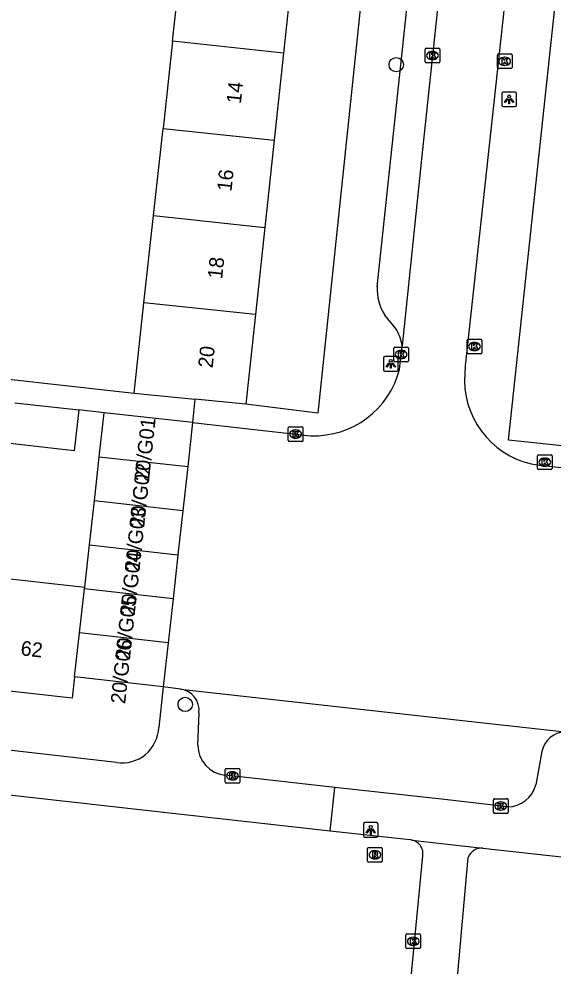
# Model space of a CAD drawing. Extents: x 161928 to 163055, y 386475 to 387428.
# Drawn here: x 162471 to 162507.4, y 387245.2 to 387309.7 of the extents above; entities that cross this region are included whole.
import ezdxf

# ---------------------------------------------------------------- set-up
doc = ezdxf.new("R2010")
doc.units = 0
for name, color, linetype in [('IMGEO_Boom', 7, 'Continuous'), ('IMGEO_Kolk', 7, 'Continuous'), ('IMGEO_Lichtpunt', 7, 'Continuous'), ('IMGEO_Pand', 7, 'Continuous'), ('IMGEO_Pand_nummerreeks', 7, 'Continuous'), ('IMGEO_Rijbaan_lokaal_open', 7, 'Continuous'), ('IMGEO_Rioolput', 7, 'Continuous'), ('IMGEO_Voetpad_open', 7, 'Continuous')]:
    doc.layers.add(name, color=color, linetype=linetype)

msp = doc.modelspace()

# ---------------------------------------------------------------- linework, layer by layer
at = {"layer": 'IMGEO_Boom'}
for centre in [(162496.711, 387306.575), (162482.321, 387262.987)]:
    msp.add_circle(centre, 0.489, dxfattribs=at)
at = {"layer": 'IMGEO_Kolk'}
for p, q in [((162498.678, 387306.771), (162498.678, 387307.623)), ((162498.753, 387307.697), (162499.605, 387307.697)), ((162499.166, 387307.477), (162499.191, 387307.477)), ((162499.679, 387307.623), (162499.679, 387306.771)), ((162503.602, 387306.379), (162503.602, 387307.231)), ((162503.677, 387307.305), (162504.529, 387307.305)), ((162504.09, 387307.085), (162504.115, 387307.085)), ((162504.603, 387307.231), (162504.603, 387306.379)), ((162499.605, 387306.697), (162498.753, 387306.697)), ((162499.189, 387306.917), (162499.164, 387306.917)), ((162504.113, 387306.525), (162504.088, 387306.525)), ((162504.529, 387306.305), (162503.677, 387306.305)), ((162501.544, 387286.945), (162501.544, 387287.797)), ((162501.619, 387287.871), (162502.471, 387287.871)), ((162502.545, 387287.797), (162502.545, 387286.945)), ((162496.536, 387286.404), (162496.536, 387287.256)), ((162496.611, 387287.33), (162497.463, 387287.33)), ((162497.024, 387287.11), (162497.049, 387287.11)), ((162497.537, 387287.256), (162497.537, 387286.404)), ((162502.055, 387287.091), (162502.03, 387287.091)), ((162502.032, 387287.651), (162502.057, 387287.651)), ((162497.047, 387286.55), (162497.022, 387286.55)), ((162502.471, 387286.871), (162501.619, 387286.871)), ((162497.463, 387286.33), (162496.611, 387286.33)), ((162489.427, 387281.907), (162490.279, 387281.907)), ((162489.352, 387280.981), (162489.352, 387281.833)), ((162489.84, 387281.687), (162489.865, 387281.687)), ((162490.353, 387281.833), (162490.353, 387280.981)), ((162490.279, 387280.907), (162489.427, 387280.907)), ((162489.863, 387281.127), (162489.838, 387281.127)), ((162506.413, 387279.991), (162507.265, 387279.991)), ((162506.338, 387279.065), (162506.338, 387279.917)), ((162506.826, 387279.771), (162506.851, 387279.771)), ((162507.339, 387279.917), (162507.339, 387279.065)), ((162507.265, 387278.991), (162506.413, 387278.991)), ((162506.849, 387279.211), (162506.824, 387279.211)), ((162485.041, 387257.692), (162485.041, 387258.544)), ((162485.116, 387258.618), (162485.968, 387258.618)), ((162485.529, 387258.398), (162485.554, 387258.398)), ((162486.042, 387258.544), (162486.042, 387257.692)), ((162485.968, 387257.618), (162485.116, 387257.618)), ((162485.552, 387257.838), (162485.527, 387257.838)), ((162503.332, 387255.64), (162503.332, 387256.492)), ((162503.407, 387256.566), (162504.259, 387256.566)), ((162503.82, 387256.346), (162503.845, 387256.346)), ((162504.333, 387256.492), (162504.333, 387255.64)), ((162504.259, 387255.566), (162503.407, 387255.566)), ((162503.843, 387255.786), (162503.818, 387255.786)), ((162497.371, 387246.421), (162497.371, 387247.273)), ((162497.446, 387247.347), (162498.298, 387247.347)), ((162497.859, 387247.127), (162497.884, 387247.127)), ((162498.372, 387247.273), (162498.372, 387246.421)), ((162497.882, 387246.567), (162497.857, 387246.567)), ((162498.298, 387246.347), (162497.446, 387246.347))]:
    msp.add_line(p, q, dxfattribs=at)
for points in [[(162498.678, 387306.771), (162498.678, 387307.623)], [(162498.753, 387307.697), (162499.605, 387307.697)], [(162498.999, 387307.397), (162499.122, 387307.397), (162499.122, 387307.246), (162499.252, 387307.397), (162499.416, 387307.397), (162499.27, 387307.246), (162499.423, 387306.997), (162499.271, 387306.997), (162499.186, 387307.161), (162499.122, 387307.094), (162499.122, 387306.997), (162498.999, 387306.997), (162498.999, 387307.397)], [(162499.679, 387307.623), (162499.679, 387306.771)], [(162503.602, 387306.379), (162503.602, 387307.231)], [(162503.677, 387307.305), (162504.529, 387307.305)], [(162504.603, 387307.231), (162504.603, 387306.379)], [(162499.605, 387306.697), (162498.753, 387306.697)], [(162503.923, 387307.005), (162504.046, 387307.005), (162504.046, 387306.854), (162504.176, 387307.005), (162504.34, 387307.005), (162504.194, 387306.854), (162504.347, 387306.605), (162504.195, 387306.605), (162504.11, 387306.769), (162504.046, 387306.702), (162504.046, 387306.605), (162503.923, 387306.605), (162503.923, 387307.005)], [(162504.529, 387306.305), (162503.677, 387306.305)], [(162501.544, 387286.945), (162501.544, 387287.797)], [(162501.619, 387287.871), (162502.471, 387287.871)], [(162502.545, 387287.797), (162502.545, 387286.945)], [(162496.536, 387286.404), (162496.536, 387287.256)], [(162496.611, 387287.33), (162497.463, 387287.33)], [(162497.537, 387287.256), (162497.537, 387286.404)], [(162501.865, 387287.571), (162501.988, 387287.571), (162501.988, 387287.42), (162502.118, 387287.571), (162502.282, 387287.571), (162502.136, 387287.42), (162502.289, 387287.171), (162502.137, 387287.171), (162502.052, 387287.335), (162501.988, 387287.268), (162501.988, 387287.171), (162501.865, 387287.171), (162501.865, 387287.571)], [(162496.857, 387287.03), (162496.98, 387287.03), (162496.98, 387286.879), (162497.11, 387287.03), (162497.274, 387287.03), (162497.128, 387286.879), (162497.281, 387286.63), (162497.129, 387286.63), (162497.044, 387286.794), (162496.98, 387286.727), (162496.98, 387286.63), (162496.857, 387286.63), (162496.857, 387287.03)], [(162502.471, 387286.871), (162501.619, 387286.871)], [(162497.463, 387286.33), (162496.611, 387286.33)], [(162489.427, 387281.907), (162490.279, 387281.907)], [(162489.352, 387280.981), (162489.352, 387281.833)], [(162489.673, 387281.607), (162489.796, 387281.607), (162489.796, 387281.456), (162489.926, 387281.607), (162490.09, 387281.607), (162489.944, 387281.456), (162490.097, 387281.207), (162489.945, 387281.207), (162489.86, 387281.371), (162489.796, 387281.304), (162489.796, 387281.207), (162489.673, 387281.207), (162489.673, 387281.607)], [(162490.353, 387281.833), (162490.353, 387280.981)], [(162490.279, 387280.907), (162489.427, 387280.907)], [(162506.413, 387279.991), (162507.265, 387279.991)], [(162506.338, 387279.065), (162506.338, 387279.917)], [(162506.659, 387279.691), (162506.782, 387279.691), (162506.782, 387279.54), (162506.912, 387279.691), (162507.076, 387279.691), (162506.93, 387279.54), (162507.083, 387279.291), (162506.931, 387279.291), (162506.846, 387279.455), (162506.782, 387279.388), (162506.782, 387279.291), (162506.659, 387279.291), (162506.659, 387279.691)], [(162507.339, 387279.917), (162507.339, 387279.065)], [(162507.265, 387278.991), (162506.413, 387278.991)], [(162485.041, 387257.692), (162485.041, 387258.544)], [(162485.116, 387258.618), (162485.968, 387258.618)], [(162485.362, 387258.318), (162485.485, 387258.318), (162485.485, 387258.167), (162485.615, 387258.318), (162485.779, 387258.318), (162485.633, 387258.167), (162485.786, 387257.918), (162485.634, 387257.918), (162485.549, 387258.082), (162485.485, 387258.015), (162485.485, 387257.918), (162485.362, 387257.918), (162485.362, 387258.318)], [(162486.042, 387258.544), (162486.042, 387257.692)], [(162485.968, 387257.618), (162485.116, 387257.618)], [(162503.332, 387255.64), (162503.332, 387256.492)], [(162503.407, 387256.566), (162504.259, 387256.566)], [(162503.653, 387256.266), (162503.776, 387256.266), (162503.776, 387256.115), (162503.906, 387256.266), (162504.07, 387256.266), (162503.924, 387256.115), (162504.077, 387255.866), (162503.925, 387255.866), (162503.84, 387256.03), (162503.776, 387255.963), (162503.776, 387255.866), (162503.653, 387255.866), (162503.653, 387256.266)], [(162504.333, 387256.492), (162504.333, 387255.64)], [(162504.259, 387255.566), (162503.407, 387255.566)], [(162497.371, 387246.421), (162497.371, 387247.273)], [(162497.446, 387247.347), (162498.298, 387247.347)], [(162497.692, 387247.047), (162497.815, 387247.047), (162497.815, 387246.896), (162497.945, 387247.047), (162498.109, 387247.047), (162497.963, 387246.896), (162498.116, 387246.647), (162497.964, 387246.647), (162497.879, 387246.811), (162497.815, 387246.744), (162497.815, 387246.647), (162497.692, 387246.647), (162497.692, 387247.047)], [(162498.372, 387247.273), (162498.372, 387246.421)], [(162498.298, 387246.347), (162497.446, 387246.347)]]:
    msp.add_lwpolyline(points, dxfattribs=at)
for centre, start, end in [((162498.755, 387307.621), 91.55205, 178.44795), ((162498.755, 387307.621), 91.55205, 178.44795), ((162499.603, 387307.621), 1.55205, 88.44795), ((162499.603, 387307.621), 1.55205, 88.44795), ((162503.679, 387307.229), 91.55205, 178.44795), ((162503.679, 387307.229), 91.55205, 178.44795), ((162504.527, 387307.229), 1.55205, 88.44795), ((162504.527, 387307.229), 1.55205, 88.44795), ((162498.755, 387306.773), 181.55205, 268.44795), ((162498.755, 387306.773), 181.55205, 268.44795), ((162499.603, 387306.773), 271.55205, 358.44795), ((162499.603, 387306.773), 271.55205, 358.44795), ((162503.679, 387306.381), 181.55205, 268.44795), ((162503.679, 387306.381), 181.55205, 268.44795), ((162504.527, 387306.381), 271.55205, 358.44795), ((162504.527, 387306.381), 271.55205, 358.44795), ((162501.621, 387287.795), 91.55205, 178.44795), ((162501.621, 387287.795), 91.55205, 178.44795), ((162502.469, 387287.795), 1.55205, 88.44795), ((162502.469, 387287.795), 1.55205, 88.44795), ((162496.613, 387287.254), 91.55205, 178.44795), ((162496.613, 387287.254), 91.55205, 178.44795), ((162497.461, 387287.254), 1.55205, 88.44795), ((162497.461, 387287.254), 1.55205, 88.44795), ((162501.621, 387286.947), 181.55205, 268.44795), ((162501.621, 387286.947), 181.55205, 268.44795), ((162502.469, 387286.947), 271.55205, 358.44795), ((162502.469, 387286.947), 271.55205, 358.44795), ((162496.613, 387286.406), 181.55205, 268.44795), ((162496.613, 387286.406), 181.55205, 268.44795), ((162497.461, 387286.406), 271.55205, 358.44795), ((162497.461, 387286.406), 271.55205, 358.44795), ((162489.429, 387281.831), 91.55205, 178.44795), ((162489.429, 387281.831), 91.55205, 178.44795), ((162490.277, 387281.831), 1.55205, 88.44795), ((162490.277, 387281.831), 1.55205, 88.44795), ((162489.429, 387280.983), 181.55205, 268.44795), ((162489.429, 387280.983), 181.55205, 268.44795), ((162490.277, 387280.983), 271.55205, 358.44795), ((162490.277, 387280.983), 271.55205, 358.44795), ((162506.415, 387279.915), 91.55205, 178.44795), ((162506.415, 387279.915), 91.55205, 178.44795), ((162507.263, 387279.915), 1.55205, 88.44795), ((162507.263, 387279.915), 1.55205, 88.44795), ((162506.415, 387279.067), 181.55205, 268.44795), ((162506.415, 387279.067), 181.55205, 268.44795), ((162507.263, 387279.067), 271.55205, 358.44795), ((162507.263, 387279.067), 271.55205, 358.44795), ((162485.118, 387258.542), 91.55205, 178.44795), ((162485.118, 387258.542), 91.55205, 178.44795), ((162485.966, 387258.542), 1.55205, 88.44795), ((162485.966, 387258.542), 1.55205, 88.44795), ((162485.118, 387257.694), 181.55205, 268.44795), ((162485.118, 387257.694), 181.55205, 268.44795), ((162485.966, 387257.694), 271.55205, 358.44795), ((162485.966, 387257.694), 271.55205, 358.44795), ((162503.409, 387256.49), 91.55205, 178.44795), ((162503.409, 387256.49), 91.55205, 178.44795), ((162504.257, 387256.49), 1.55205, 88.44795), ((162504.257, 387256.49), 1.55205, 88.44795), ((162503.409, 387255.642), 181.55205, 268.44795), ((162503.409, 387255.642), 181.55205, 268.44795), ((162504.257, 387255.642), 271.55205, 358.44795), ((162504.257, 387255.642), 271.55205, 358.44795), ((162497.448, 387247.271), 91.55205, 178.44795), ((162497.448, 387247.271), 91.55205, 178.44795), ((162498.296, 387247.271), 1.55205, 88.44795), ((162498.296, 387247.271), 1.55205, 88.44795), ((162497.448, 387246.423), 181.55205, 268.44795), ((162497.448, 387246.423), 181.55205, 268.44795), ((162498.296, 387246.423), 271.55205, 358.44795), ((162498.296, 387246.423), 271.55205, 358.44795)]:
    msp.add_arc(centre, 0.0765, start, end, dxfattribs=at)
for centre, major_axis, ratio, start_param, end_param in [((162499.165, 387307.197), (-0.387, 0.002), 0.722429, 4.712389, 7.853982), ((162499.19, 387307.197), (-0.39, 0.002), 0.717154, 1.570796, 4.712389), ((162504.089, 387306.805), (-0.387, 0.002), 0.722429, 4.712389, 7.853982), ((162504.114, 387306.805), (-0.39, 0.002), 0.717154, 1.570796, 4.712389), ((162497.023, 387286.83), (-0.387, 0.002), 0.722429, 4.712389, 7.853982), ((162497.048, 387286.83), (-0.39, 0.002), 0.717154, 1.570796, 4.712389), ((162502.031, 387287.371), (-0.387, 0.002), 0.722429, 4.712389, 7.853982), ((162502.056, 387287.371), (-0.39, 0.002), 0.717154, 1.570796, 4.712389), ((162489.839, 387281.407), (-0.387, 0.002), 0.722429, 4.712389, 7.853982), ((162489.864, 387281.407), (-0.39, 0.002), 0.717154, 1.570796, 4.712389), ((162506.825, 387279.491), (-0.387, 0.002), 0.722429, 4.712389, 7.853982), ((162506.85, 387279.491), (-0.39, 0.002), 0.717154, 1.570796, 4.712389), ((162485.528, 387258.118), (-0.387, 0.002), 0.722429, 4.712389, 7.853982), ((162485.553, 387258.118), (-0.39, 0.002), 0.717154, 1.570796, 4.712389), ((162503.819, 387256.066), (-0.387, 0.002), 0.722429, 4.712389, 7.853982), ((162503.844, 387256.066), (-0.39, 0.002), 0.717154, 1.570796, 4.712389), ((162497.858, 387246.847), (-0.387, 0.002), 0.722429, 4.712389, 7.853982), ((162497.883, 387246.847), (-0.39, 0.002), 0.717154, 1.570796, 4.712389)]:
    msp.add_ellipse(centre, major_axis=major_axis, ratio=ratio, start_param=start_param, end_param=end_param, dxfattribs=at)
at = {"layer": 'IMGEO_Lichtpunt'}
for p, q in [((162503.908, 387304.618), (162503.908, 387303.811)), ((162503.908, 387304.618), (162503.908, 387303.811)), ((162504.81, 387304.713), (162504.002, 387304.713)), ((162504.81, 387304.713), (162504.002, 387304.713)), ((162504.904, 387303.811), (162504.904, 387304.618)), ((162504.904, 387303.811), (162504.904, 387304.618)), ((162504.002, 387303.717), (162504.81, 387303.717)), ((162504.002, 387303.717), (162504.81, 387303.717)), ((162495.839, 387286.597), (162495.839, 387285.79)), ((162495.839, 387286.597), (162495.839, 387285.79)), ((162496.741, 387286.692), (162495.933, 387286.692)), ((162496.741, 387286.692), (162495.933, 387286.692)), ((162496.835, 387285.79), (162496.835, 387286.597)), ((162496.835, 387285.79), (162496.835, 387286.597)), ((162495.933, 387285.696), (162496.741, 387285.696)), ((162495.933, 387285.696), (162496.741, 387285.696)), ((162494.473, 387254.839), (162494.473, 387254.032)), ((162494.473, 387254.839), (162494.473, 387254.032)), ((162495.375, 387254.934), (162494.567, 387254.934)), ((162495.375, 387254.934), (162494.567, 387254.934)), ((162495.469, 387254.032), (162495.469, 387254.839)), ((162495.469, 387254.032), (162495.469, 387254.839)), ((162494.567, 387253.938), (162495.375, 387253.938)), ((162494.567, 387253.938), (162495.375, 387253.938))]:
    msp.add_line(p, q, dxfattribs=at)
for points in [[(162504.282, 387304.282), (162504.321, 387304.254), (162504.133, 387303.992), (162504.095, 387304.019), (162504.282, 387304.282)], [(162504.384, 387304.234), (162504.431, 387304.234), (162504.431, 387303.912), (162504.384, 387303.912), (162504.384, 387304.234)], [(162504.494, 387304.254), (162504.532, 387304.281), (162504.719, 387304.019), (162504.68, 387303.991), (162504.494, 387304.254)], [(162496.213, 387286.261), (162496.252, 387286.233), (162496.064, 387285.971), (162496.026, 387285.998), (162496.213, 387286.261)], [(162496.315, 387286.213), (162496.362, 387286.213), (162496.362, 387285.891), (162496.315, 387285.891), (162496.315, 387286.213)], [(162496.425, 387286.233), (162496.463, 387286.26), (162496.65, 387285.998), (162496.611, 387285.97), (162496.425, 387286.233)], [(162494.847, 387254.503), (162494.886, 387254.475), (162494.698, 387254.213), (162494.66, 387254.24), (162494.847, 387254.503)], [(162494.949, 387254.455), (162494.996, 387254.455), (162494.996, 387254.133), (162494.949, 387254.133), (162494.949, 387254.455)], [(162495.059, 387254.475), (162495.097, 387254.502), (162495.284, 387254.24), (162495.245, 387254.212), (162495.059, 387254.475)]]:
    msp.add_lwpolyline(points, dxfattribs=at)
for centre in [(162504.407, 387304.416), (162496.338, 387286.395), (162494.972, 387254.637)]:
    msp.add_circle(centre, 0.0994, dxfattribs=at)
for centre, start, end in [((162504.002, 387304.618), 90, 180), ((162504.002, 387304.618), 90, 180), ((162504.81, 387304.618), 0, 90), ((162504.81, 387304.618), 0, 90), ((162504.002, 387303.811), 180, 270), ((162504.002, 387303.811), 180, 270), ((162504.81, 387303.811), 270, 0), ((162504.81, 387303.811), 270, 360), ((162495.933, 387286.597), 90, 180), ((162495.933, 387286.597), 90, 180), ((162496.741, 387286.597), 0, 90), ((162496.741, 387286.597), 0, 90), ((162495.933, 387285.79), 180, 270), ((162495.933, 387285.79), 180, 270), ((162496.741, 387285.79), 270, 0), ((162496.741, 387285.79), 270, 360), ((162494.567, 387254.839), 90, 180), ((162494.567, 387254.839), 90, 180), ((162495.375, 387254.839), 0, 90), ((162495.375, 387254.839), 0, 90), ((162494.567, 387254.032), 180, 270), ((162494.567, 387254.032), 180, 270), ((162495.375, 387254.032), 270, 0), ((162495.375, 387254.032), 270, 360)]:
    msp.add_arc(centre, 0.0946, start, end, dxfattribs=at)
at = {"layer": 'IMGEO_Pand'}
for points in [[(162481.457, 387308.175), (162482.106, 387314.114)], [(162489.657, 387313.308), (162489.022, 387307.367)], [(162481.457, 387308.175), (162480.809, 387302.236)], [(162489.022, 387307.367), (162481.457, 387308.175)], [(162489.022, 387307.367), (162488.387, 387301.427)], [(162480.161, 387296.298), (162480.809, 387302.236)], [(162480.809, 387302.236), (162488.387, 387301.427)], [(162488.387, 387301.427), (162487.752, 387295.487)], [(162479.513, 387290.359), (162480.161, 387296.298)], [(162480.161, 387296.298), (162487.752, 387295.487)], [(162487.752, 387295.487), (162487.117, 387289.547)], [(162478.841, 387284.202), (162479.513, 387290.359)], [(162487.117, 387289.547), (162479.513, 387290.359)], [(162487.117, 387289.547), (162486.464, 387283.437)], [(162478.841, 387284.202), (162482.989, 387283.786)], [(162470.7, 387283.539), (162475.061, 387283.054)], [(162486.464, 387283.437), (162482.989, 387283.786)], [(162475.061, 387283.054), (162474.751, 387280.271), (162470.39, 387280.755)], [(162476.468, 387279.86), (162476.801, 387282.861)], [(162482.83, 387282.191), (162476.801, 387282.861)], [(162482.83, 387282.191), (162482.496, 387279.19)], [(162476.134, 387276.858), (162476.468, 387279.86)], [(162476.468, 387279.86), (162482.496, 387279.19)], [(162482.496, 387279.19), (162482.163, 387276.188)], [(162475.801, 387273.857), (162476.134, 387276.858)], [(162482.163, 387276.188), (162476.134, 387276.858)], [(162482.163, 387276.188), (162481.829, 387273.186)], [(162475.481, 387270.977), (162475.801, 387273.857)], [(162475.801, 387273.857), (162481.829, 387273.186)], [(162481.829, 387273.186), (162481.495, 387270.185)], [(162469.342, 387271.659), (162475.481, 387270.977)], [(162475.467, 387270.855), (162475.481, 387270.977)], [(162475.118, 387267.855), (162475.467, 387270.855)], [(162481.495, 387270.185), (162475.467, 387270.855)], [(162481.495, 387270.185), (162481.162, 387267.184)], [(162474.77, 387264.856), (162475.118, 387267.855)], [(162481.162, 387267.184), (162475.118, 387267.855)], [(162481.162, 387267.184), (162480.828, 387264.182)], [(162474.77, 387264.856), (162474.609, 387263.413), (162468.501, 387264.092)], [(162480.828, 387264.182), (162474.77, 387264.856)]]:
    msp.add_lwpolyline(points, dxfattribs=at)
at = {"layer": 'IMGEO_Rijbaan_lokaal_open'}
for points in [[(162510.31, 387364.913), (162510.021, 387362.103), (162509.158, 387355.885), (162505.916, 387327.391), (162501.419, 387286.063), (162501.358, 387285.031)], [(162502.933, 387342.156), (162500, 387314.904), (162498.497, 387300.792), (162497.103, 387287.418)], [(162496.935, 387285.812), (162497.103, 387287.418)], [(162482.83, 387282.191), (162490.873, 387281.294)], [(162506.451, 387279.279), (162511.857, 387278.714)], [(162482.007, 387264.036), (162480.828, 387264.182)], [(162482.007, 387264.036), (162500, 387262.033), (162508.199, 387261.12)]]:
    msp.add_lwpolyline(points, dxfattribs=at)
for centre, radius, start, end in [((162491.099, 387287.317), 6.027, 267.85442, 345.5398), ((162507.246, 387285.113), 5.888, 180.8024, 262.24296)]:
    msp.add_arc(centre, radius, start, end, dxfattribs=at)
at = {"layer": 'IMGEO_Rioolput'}
for p, q in [((162494.759, 387252.317), (162494.759, 387253.169)), ((162494.834, 387253.243), (162495.686, 387253.243)), ((162495.247, 387253.023), (162495.272, 387253.023)), ((162495.76, 387253.169), (162495.76, 387252.317)), ((162495.686, 387252.243), (162494.834, 387252.243)), ((162495.27, 387252.463), (162495.245, 387252.463))]:
    msp.add_line(p, q, dxfattribs=at)
for points in [[(162494.759, 387252.317), (162494.759, 387253.169)], [(162494.834, 387253.243), (162495.686, 387253.243)], [(162495.348, 387252.941), (162495.096, 387252.943), (162495.096, 387252.543)], [(162495.274, 387252.862), (162495.22, 387252.862), (162495.22, 387252.781)], [(162495.76, 387253.169), (162495.76, 387252.317)], [(162495.686, 387252.243), (162494.834, 387252.243)], [(162495.096, 387252.543), (162495.22, 387252.543), (162495.22, 387252.705), (162495.231, 387252.705)], [(162495.22, 387252.781), (162495.272, 387252.781)], [(162495.278, 387252.676), (162495.349, 387252.543), (162495.489, 387252.543), (162495.424, 387252.669)]]:
    msp.add_lwpolyline(points, dxfattribs=at)
for centre, radius, start, end in [((162494.836, 387253.167), 0.0765, 91.55205, 178.44795), ((162494.836, 387253.167), 0.0765, 91.55205, 178.44795), ((162495.28, 387252.766), 0.0964, 77.00612, 93.18647), ((162495.294, 387252.823), 0.0378, 276.66336, 79.67722), ((162495.347, 387252.831), 0.109, 350.36119, 89.41601), ((162495.684, 387253.167), 0.0765, 1.55205, 88.44795), ((162495.684, 387253.167), 0.0765, 1.55205, 88.44795), ((162494.836, 387252.319), 0.0765, 181.55205, 268.44795), ((162494.836, 387252.319), 0.0765, 181.55205, 268.44795), ((162495.23, 387252.652), 0.0533, 26.02933, 88.69889), ((162495.256, 387252.97), 0.19, 274.7715, 282.96867), ((162495.345, 387252.831), 0.112, 277.58423, 350.98172), ((162495.329, 387252.616), 0.108, 29.51342, 73.79051), ((162495.684, 387252.319), 0.0765, 271.55205, 358.44795), ((162495.684, 387252.319), 0.0765, 271.55205, 358.44795)]:
    msp.add_arc(centre, radius, start, end, dxfattribs=at)
for centre, major_axis, ratio, start_param, end_param in [((162495.246, 387252.743), (-0.387, 0.002), 0.722429, 4.712389, 7.853982), ((162495.271, 387252.743), (-0.39, 0.002), 0.717154, 1.570796, 4.712389)]:
    msp.add_ellipse(centre, major_axis=major_axis, ratio=ratio, start_param=start_param, end_param=end_param, dxfattribs=at)
at = {"layer": 'IMGEO_Voetpad_open'}
for points in [[(162497.639, 387342.658), (162491.355, 387282.83), (162486.464, 387283.437)], [(162509.101, 387280.492), (162504.37, 387281.003), (162510.806, 387341.186)], [(162495.41, 387291.445), (162500, 387334.484), (162500.418, 387338.404)], [(162496.662, 387288.63), (162495.931, 387289.511)], [(162465.544, 387287.272), (162465.379, 387285.695), (162478.841, 387284.202)], [(162482.989, 387283.786), (162482.83, 387282.191)], [(162476.801, 387282.861), (162475.061, 387283.054)], [(162477.644, 387259.023), (162437.63, 387263.604), (162437.482, 387263.627), (162437.27, 387263.676), (162437.063, 387263.744), (162436.863, 387263.83), (162436.671, 387263.934), (162436.49, 387264.054), (162436.32, 387264.191), (162436.163, 387264.341), (162436.02, 387264.506), (162435.892, 387264.682), (162435.78, 387264.869), (162435.686, 387265.065), (162435.61, 387265.269), (162435.552, 387265.479), (162435.513, 387265.693), (162435.493, 387265.91), (162435.493, 387266.128), (162435.512, 387266.345), (162435.697, 387268.079)], [(162480.828, 387264.182), (162480.523, 387261.421)], [(162483.187, 387260.216), (162483.263, 387262.418)], [(162506.643, 387259.774), (162506.232, 387257.5)], [(162492.532, 387257.336), (162485.064, 387258.173)], [(162492.201, 387254.361), (162469.489, 387256.891), (162469.36, 387256.908)], [(162492.201, 387254.361), (162492.532, 387257.336)], [(162504.304, 387256.015), (162500, 387256.498), (162492.532, 387257.336)], [(162497.792, 387253.737), (162497.71, 387253.75), (162497.633, 387253.756), (162492.201, 387254.361)], [(162496.946, 387236.393), (162498.52, 387252.678), (162498.529, 387252.761), (162498.531, 387252.844), (162498.526, 387252.927), (162498.513, 387253.01), (162498.493, 387253.091), (162498.465, 387253.169), (162498.431, 387253.245), (162498.39, 387253.318), (162498.343, 387253.387), (162498.29, 387253.451), (162498.231, 387253.51), (162498.167, 387253.564), (162498.099, 387253.611), (162498.027, 387253.653), (162497.951, 387253.688), (162497.873, 387253.716), (162497.792, 387253.737)], [(162497.792, 387253.737), (162502.604, 387253.203)], [(162502.604, 387253.203), (162517.254, 387251.575)], [(162500.93, 387235.317), (162500.844, 387235.339), (162500.748, 387235.372), (162500.655, 387235.414), (162500.566, 387235.464), (162500.482, 387235.521), (162500.404, 387235.586), (162500.331, 387235.658), (162500.266, 387235.736), (162500.207, 387235.819), (162500.157, 387235.907), (162500.114, 387236), (162500.08, 387236.096), (162500.054, 387236.194), (162500.038, 387236.294), (162500.03, 387236.396), (162500.031, 387236.498), (162500.042, 387236.599), (162500.893, 387244.414), (162501.603, 387252.568)]]:
    msp.add_lwpolyline(points, dxfattribs=at)
for centre, radius, start, end in [((162498.765, 387291.312), 3.358, 177.72391, 212.43006), ((162494.424, 387287.129), 2.695, 6.14823, 33.84076), ((162481.78, 387262.563), 1.49, 354.41121, 81.23081), ((162477.994, 387261.53), 2.531, 262.05413, 357.5296), ((162508.29, 387259.442), 1.68, 93.11626, 168.60588), ((162485.206, 387260.187), 2.019, 179.17414, 265.97616), ((162504.301, 387258.013), 1.998, 270.08898, 345.11997), ((162502.562, 387252.163), 1.041, 87.68512, 157.09416)]:
    msp.add_arc(centre, radius, start, end, dxfattribs=at)

# ---------------------------------------------------------------- texts
at = {"layer": 'IMGEO_Pand_nummerreeks'}
for s, rotation, p in [('14', 83.89865, (162486.116, 387303.884)), ('16', 83.89865, (162485.477, 387297.91)), ('18', 83.89865, (162484.838, 387291.939)), ('20', 83.89865, (162484.191, 387285.873)), ('20/G01', 83.8948, (162479.846, 387278.119)), ('20/G02', 83.8948, (162479.513, 387275)), ('20/G03', 83.8948, (162479.192, 387272.002)), ('20/G04', 83.8948, (162478.871, 387268.998)), ('20/G05', 83.8948, (162478.549, 387265.995)), ('62', 353.65841, (162471.068, 387266.341)), ('20/G06', 83.8948, (162478.228, 387262.991))]:
    msp.add_text(s, height=1, rotation=rotation, dxfattribs=at).set_placement(p)

doc.saveas('drawing.dxf')
